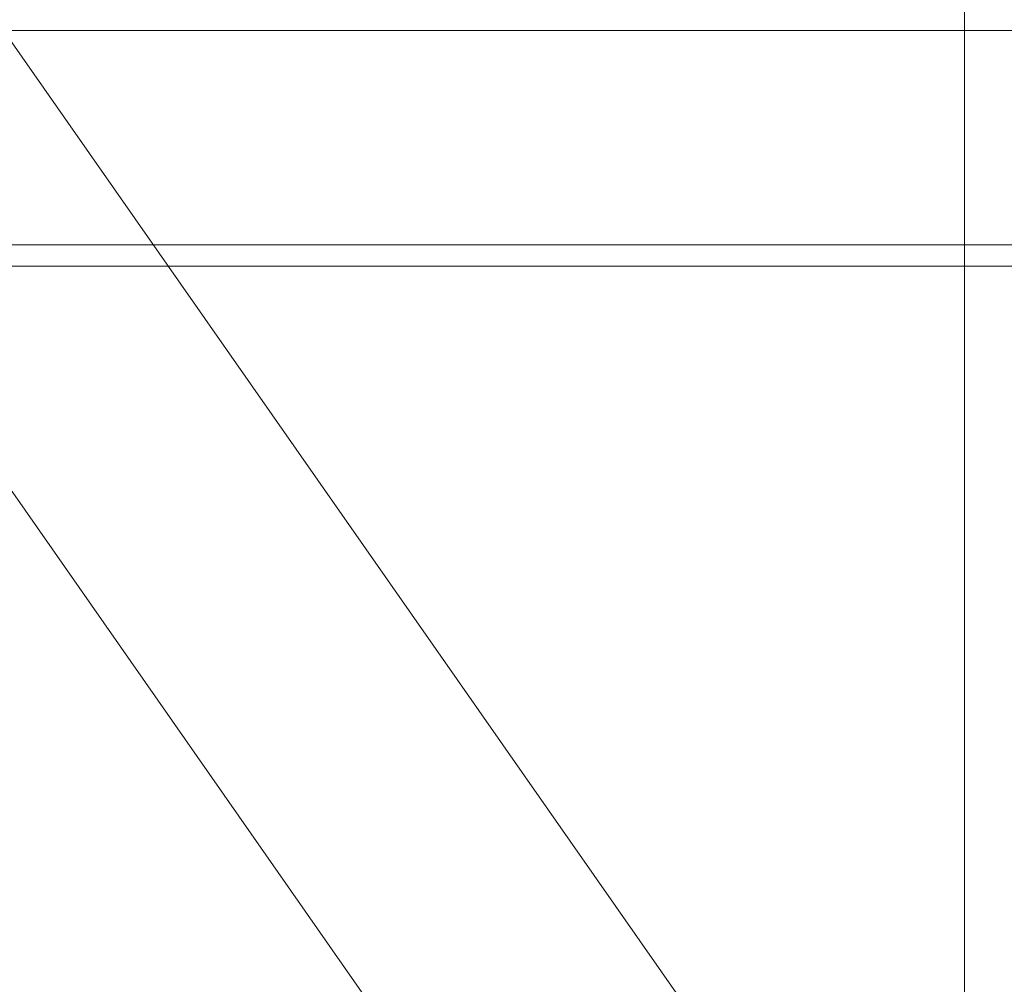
# Model space of a CAD drawing. Header units: millimetres. Extents: x -4738 to 65662, y -68080 to 6847.
# Tile 396 of 656: x 1505 to 1734, y -34171 to -33946. Entities that reach past the tile are written whole.
import ezdxf

# ---------------------------------------------------------------- set-up
doc = ezdxf.new("R2010")
doc.units = ezdxf.units.MM
for name, color, linetype, lineweight in [('COTAS_O', 1, 'Continuous', 0), ('frontal_secador', 7, 'Continuous', 0), ('frontal_tolva', 7, 'Continuous', 0)]:
    doc.layers.add(name, color=color, linetype=linetype, lineweight=lineweight)
doc.dimstyles.new('R19_100', dxfattribs={"dimtxt": 250, "dimasz": 150, "dimexe": 150, "dimexo": 80, "dimgap": 100, "dimtad": 1, "dimtih": 1, "dimtoh": 1, "dimdsep": 46, "dimcen": 0.09, "dimadec": 0, "dimazin": 0, "dimtfac": 1, "dimtdec": 4, "dimtofl": 0, "dimtmove": 0, "dimatfit": 3, "dimfxl": 1, "dimtolj": 1, "dimtzin": 0, "dimarcsym": 0})

# ---------------------------------------------------------------- blocks, each defined once
blk = doc.blocks.new('DIM_R30_48')
at = {"layer": 'COTAS_O'}
for p, q in [((-1725, -33700), (-1575, -33655)), ((1725, -33700), (1575, -33655)), ((-1725, -34400), (-1725, -33700)), ((-1725, -33700), (1725, -33700)), ((-1725, -33700), (-1575, -33745)), ((1725, -33700), (1575, -33745)), ((1725, -34400), (1725, -33700))]:
    blk.add_line(p, q, dxfattribs=at)
blk.add_text('3450 O', height=250, dxfattribs=at).set_placement((0, -33600))

msp = doc.modelspace()

# ---------------------------------------------------------------- linework, layer by layer
at = {"layer": 'frontal_secador'}
for p, q in [((1325, -33948.5), (2125, -33948.5)), ((1325, -33998.5), (2125, -33998.5)), ((1325, -34003.5), (2125, -34003.5))]:
    msp.add_line(p, q, dxfattribs=at)
at = {"layer": 'frontal_tolva'}
for p, q in [((1769.584, -34332.806), (722.584, -32835.806)), ((1720.416, -34367.194), (673.416, -32870.194))]:
    msp.add_line(p, q, dxfattribs=at)

# ---------------------------------------------------------------- dimensions: what is measured, and where the dimension line sits
at = {"layer": 'COTAS_O'}
dim = msp.add_aligned_dim(p1=(-1725, -34400), p2=(1725, -34400), distance=700, text='<> O', dimstyle='R19_100', dxfattribs=at)
dim.commit()
dim.dimension.update_dxf_attribs({"geometry": 'DIM_R30_48', "text_midpoint": (0, -33700)})

doc.saveas('drawing.dxf')
